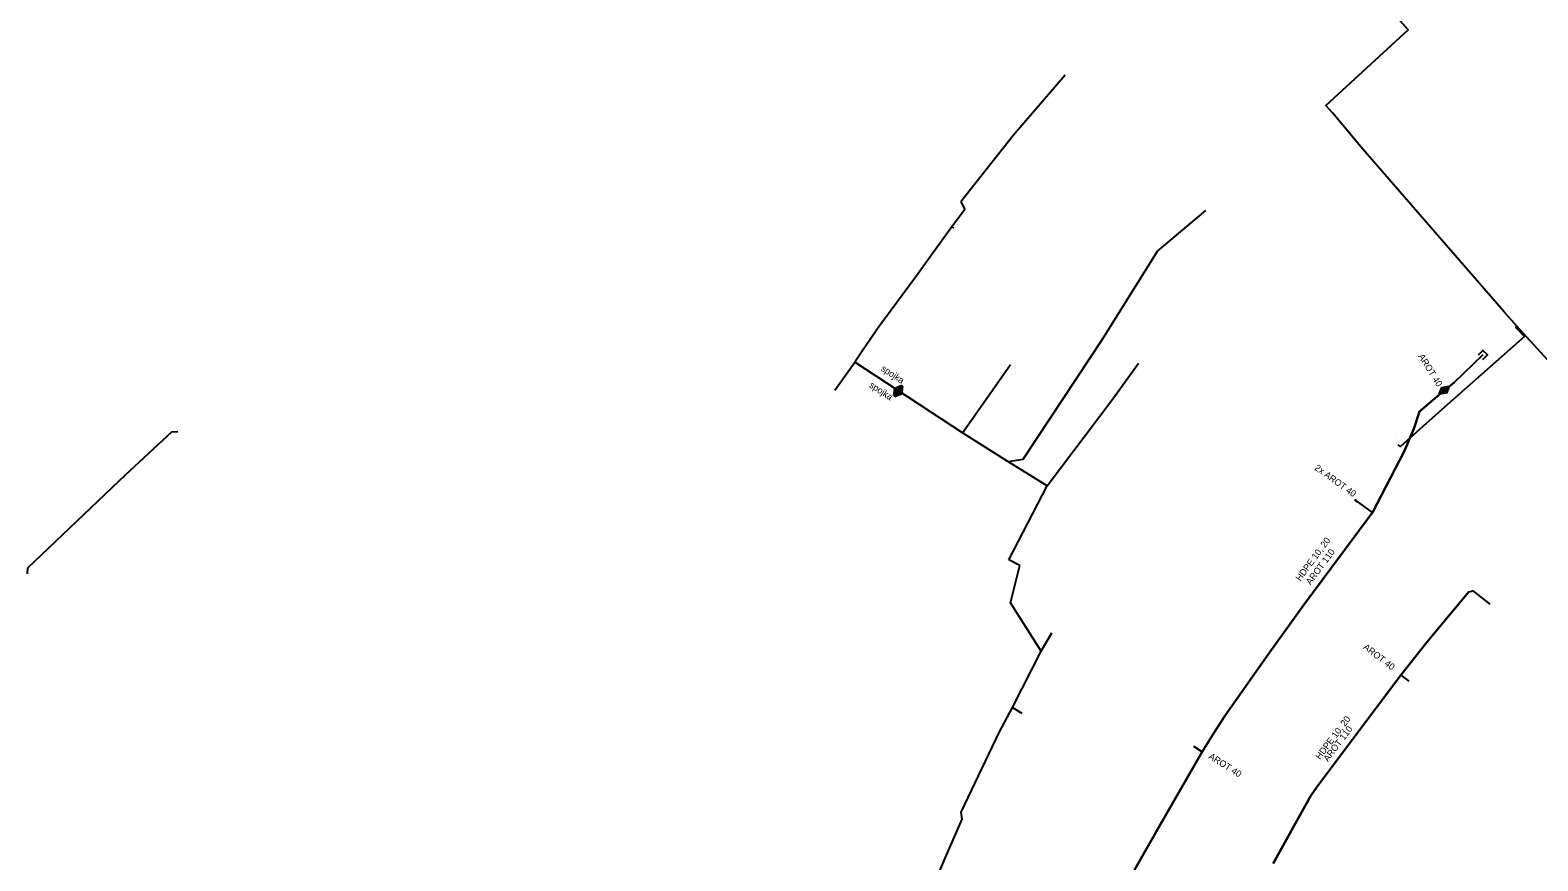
# Model space of a CAD drawing. Extents: x -651943 to -618711, y -1138561 to -1100552.
# Drawn here: x -641970.1 to -641798.2, y -1114834.6 to -1114739.9 of the extents above; entities that cross this region are included whole.
import ezdxf

# ---------------------------------------------------------------- set-up
doc = ezdxf.new("R2010")
doc.units = 0
for name, color, linetype in [('KT optika', 7, 'Continuous'), ('KT trasa', 7, 'Continuous'), ('KT zařízení', 7, 'Continuous'), ('SATT stanice', 7, 'Continuous')]:
    doc.layers.add(name, color=color, linetype=linetype)

# ---------------------------------------------------------------- blocks, each defined once
blk = doc.blocks.new('POINT_DISPLAY')
blk.add_line((0, 0), (0, 0))
blk = doc.blocks.new('TVSPO_1')
at = {"layer": 'KT zařízení'}
for p, q in [((-0.074, 0.002), (0, 0.044)), ((-0.001, -0.041), (-0.074, 0.002)), ((-0.035, 0), (0, 0.02)), ((0.073, 0.001), (-0.001, -0.041)), ((0, 0.044), (0.073, 0.001)), ((0, 0.02), (0.035, 0)), ((0.035, 0), (0, -0.02)), ((0, -0.02), (-0.035, 0))]:
    blk.add_line(p, q, dxfattribs=at)
blk = doc.blocks.new('KKK_27')
at = {"layer": 'KT trasa'}
blk.add_lwpolyline([(-0.075, -0.075), (0.075, -0.075), (0.075, 0.075), (-0.075, 0.075)], dxfattribs=at)
blk = doc.blocks.new('KKK_31')
at = {"layer": 'KT optika'}
blk.add_lwpolyline([(-0.075, -0.075), (0.075, -0.075), (0.075, 0.075), (-0.075, 0.075)], dxfattribs=at)

msp = doc.modelspace()

# ---------------------------------------------------------------- linework, layer by layer
at = {"layer": 'KT optika'}
for p, q in [((-641808.85, -1114780.95), (-641808.99, -1114780.72)), ((-641818.84, -1114793.55), (-641819.03, -1114793.41)), ((-641818.91, -1114793.65), (-641818.84, -1114793.55)), ((-641817.03, -1114794.85), (-641818.84, -1114793.55)), ((-641813.79, -1114813.4), (-641812.89, -1114814.09)), ((-641837.41, -1114821.54), (-641837.33, -1114821.59)), ((-641837.33, -1114821.59), (-641836.45, -1114822.15))]:
    msp.add_line(p, q, dxfattribs=at)
for points in [[(-641796.63, -1114777.93), (-641800.59, -1114773.57), (-641802.06, -1114771.97), (-641809.86, -1114762.94), (-641818.11, -1114753.46), (-641821.58, -1114749.31), (-641822.33, -1114748.47), (-641812.95, -1114739.85), (-641816.34, -1114735.99), (-641823.8, -1114727.42), (-641824.69, -1114726.42), (-641825.5, -1114725.45), (-641832.2, -1114717.75), (-641840.13, -1114708.79), (-641847.69, -1114699.65), (-641848.02, -1114699.19), (-641849.96, -1114696.79), (-641852.77, -1114693.21), (-641855, -1114690.55), (-641855.59, -1114689.77), (-641854.71, -1114689.02), (-641847.97, -1114684.97)], [(-641804.44, -1114776.91), (-641807.75, -1114780.07)], [(-641808.85, -1114780.95), (-641811.68, -1114783.36), (-641812.32, -1114785.34), (-641813.41, -1114787.91), (-641817.03, -1114794.85)], [(-641807.75, -1114780.07), (-641808.85, -1114780.95)], [(-641817.03, -1114794.85), (-641817.61, -1114795.64), (-641824.86, -1114805.4), (-641828.84, -1114810.94), (-641833.83, -1114818.02), (-641834.9, -1114819.65), (-641836.45, -1114822.15)], [(-641813.79, -1114813.4), (-641810.96, -1114809.8), (-641810.05, -1114808.72), (-641806.05, -1114803.92), (-641805.6, -1114803.79), (-641803.65, -1114805.32)], [(-641828.35, -1114834.88), (-641824.12, -1114827.29), (-641823.41, -1114826.23), (-641816.55, -1114817.11), (-641813.79, -1114813.4)], [(-641836.45, -1114822.15), (-641841.38, -1114830.74), (-641846.65, -1114839.92)]]:
    msp.add_lwpolyline(points, dxfattribs=at)
at = {"layer": 'KT trasa'}
for p, q in [((-641852.08, -1114745), (-641857.96, -1114751.86)), ((-641857.96, -1114751.86), (-641863.98, -1114759.45)), ((-641863.52, -1114760.34), (-641865.01, -1114762.3)), ((-641863.98, -1114759.45), (-641863.52, -1114760.34)), ((-641865.01, -1114762.3), (-641869.21, -1114768.15)), ((-641865.01, -1114762.3), (-641864.82, -1114762.45)), ((-641869.21, -1114768.15), (-641873.34, -1114773.69)), ((-641873.34, -1114773.69), (-641875.32, -1114776.58)), ((-641796.63, -1114777.93), (-641800.59, -1114773.57)), ((-641878.34, -1114780.92), (-641876.07, -1114777.73)), ((-641875.32, -1114776.58), (-641876.07, -1114777.73)), ((-641863.77, -1114785.8), (-641876.07, -1114777.73)), ((-641863.77, -1114785.8), (-641858.32, -1114777.99)), ((-641846.63, -1114781.91), (-641843.7, -1114777.85)), ((-641808.85, -1114780.95), (-641808.99, -1114780.72)), ((-641854.12, -1114791.81), (-641846.63, -1114781.91)), ((-641858.62, -1114789.07), (-641863.77, -1114785.8)), ((-641854.12, -1114791.81), (-641858.62, -1114789.07)), ((-641858.5, -1114800.26), (-641854.12, -1114791.81)), ((-641818.84, -1114793.55), (-641819.03, -1114793.41)), ((-641818.91, -1114793.65), (-641818.84, -1114793.55)), ((-641817.03, -1114794.85), (-641818.84, -1114793.55)), ((-641857.23, -1114800.89), (-641858.5, -1114800.26)), ((-641858.33, -1114805.15), (-641857.23, -1114800.89)), ((-641854.81, -1114810.66), (-641858.33, -1114805.15)), ((-641854.81, -1114810.66), (-641853.58, -1114808.6)), ((-641858.09, -1114817.08), (-641854.81, -1114810.66)), ((-641813.79, -1114813.4), (-641812.89, -1114814.09)), ((-641859.62, -1114819.95), (-641858.09, -1114817.08)), ((-641858.09, -1114817.08), (-641857.01, -1114817.72)), ((-641863.95, -1114829.02), (-641859.62, -1114819.95)), ((-641837.41, -1114821.54), (-641837.33, -1114821.59)), ((-641837.33, -1114821.59), (-641836.45, -1114822.15)), ((-641863.81, -1114829.83), (-641863.95, -1114829.02)), ((-641865.76, -1114834.26), (-641863.81, -1114829.83)), ((-641867.8, -1114839.02), (-641865.76, -1114834.26))]:
    msp.add_line(p, q, dxfattribs=at)
for points in [[(-641818.11, -1114753.46), (-641821.58, -1114749.31), (-641822.33, -1114748.47), (-641812.95, -1114739.85), (-641816.34, -1114735.99), (-641823.8, -1114727.42), (-641824.69, -1114726.42)], [(-641800.59, -1114773.57), (-641802.06, -1114771.97), (-641809.86, -1114762.94), (-641818.11, -1114753.46)], [(-641858.62, -1114789.07), (-641856.88, -1114788.78), (-641847.81, -1114775.1), (-641841.56, -1114765.07), (-641836.02, -1114760.43)], [(-641800.59, -1114773.57), (-641800.67, -1114773.77), (-641799.7, -1114774.82), (-641809.48, -1114783.46), (-641813.83, -1114787.36), (-641814.1, -1114787.17)], [(-641804.44, -1114776.91), (-641807.75, -1114780.07)], [(-641808.85, -1114780.95), (-641811.68, -1114783.36), (-641812.32, -1114785.34), (-641813.41, -1114787.91), (-641817.03, -1114794.85)], [(-641807.75, -1114780.07), (-641808.85, -1114780.95)], [(-641970.44, -1114801.85), (-641970.4, -1114801.18), (-641959.22, -1114790.52), (-641953.96, -1114785.66), (-641953.27, -1114785.64)], [(-641817.03, -1114794.85), (-641817.61, -1114795.64), (-641824.86, -1114805.4), (-641828.84, -1114810.94), (-641833.83, -1114818.02), (-641834.9, -1114819.65), (-641836.45, -1114822.15)], [(-641813.79, -1114813.4), (-641810.96, -1114809.8), (-641810.05, -1114808.72), (-641806.05, -1114803.92), (-641805.6, -1114803.79), (-641803.65, -1114805.32)], [(-641828.35, -1114834.88), (-641824.12, -1114827.29), (-641823.41, -1114826.23), (-641816.55, -1114817.11), (-641813.79, -1114813.4)], [(-641836.45, -1114822.15), (-641841.38, -1114830.74), (-641846.65, -1114839.92)]]:
    msp.add_lwpolyline(points, dxfattribs=at)
at = {"layer": 'KT zařízení'}
for p, q in [((-641807.75, -1114780.07), (-641804.44, -1114776.91)), ((-641808.85, -1114780.95), (-641808.99, -1114780.72)), ((-641812.32, -1114785.34), (-641811.68, -1114783.36)), ((-641813.41, -1114787.91), (-641812.32, -1114785.34)), ((-641817.03, -1114794.85), (-641813.41, -1114787.91)), ((-641818.84, -1114793.55), (-641819.03, -1114793.41)), ((-641818.84, -1114793.55), (-641818.91, -1114793.65)), ((-641817.03, -1114794.85), (-641818.84, -1114793.55)), ((-641817.61, -1114795.64), (-641817.03, -1114794.85)), ((-641824.86, -1114805.4), (-641817.61, -1114795.64)), ((-641806.05, -1114803.92), (-641810.05, -1114808.72)), ((-641828.84, -1114810.94), (-641824.86, -1114805.4)), ((-641810.05, -1114808.72), (-641810.96, -1114809.8)), ((-641810.96, -1114809.8), (-641813.79, -1114813.4)), ((-641833.83, -1114818.02), (-641828.84, -1114810.94)), ((-641813.79, -1114813.4), (-641816.55, -1114817.11)), ((-641813.79, -1114813.4), (-641812.89, -1114814.09)), ((-641816.55, -1114817.11), (-641823.41, -1114826.23)), ((-641834.9, -1114819.65), (-641833.83, -1114818.02)), ((-641836.45, -1114822.15), (-641834.9, -1114819.65)), ((-641841.38, -1114830.74), (-641836.45, -1114822.15)), ((-641836.45, -1114822.15), (-641837.41, -1114821.54)), ((-641823.41, -1114826.23), (-641824.12, -1114827.29)), ((-641824.12, -1114827.29), (-641828.35, -1114834.88)), ((-641846.65, -1114839.92), (-641841.38, -1114830.74))]:
    msp.add_line(p, q, dxfattribs=at)
for points in [[(-641811.68, -1114783.36), (-641808.85, -1114780.95)], [(-641808.85, -1114780.95), (-641807.75, -1114780.07)]]:
    msp.add_lwpolyline(points, dxfattribs=at)

# ---------------------------------------------------------------- block references
at = {"layer": 'KT optika', "xscale": 4.9999866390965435, "yscale": 4.999986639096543, "rotation": 46.16448925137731}
msp.add_blockref('KKK_31', (-641804.44, -1114776.91), dxfattribs=at)
at = {"layer": 'KT trasa', "xscale": 4.9999866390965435, "yscale": 4.999986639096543, "rotation": 46.16448925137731}
msp.add_blockref('KKK_27', (-641804.44, -1114776.91), dxfattribs=at)
at = {"layer": 'KT zařízení'}
for p, xscale, yscale, rotation in [((-641871.17, -1114780.94), 10.000016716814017, 10.00001671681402, -126.9285020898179), ((-641871.08, -1114781.1), 10.000016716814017, 10.00001671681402, -126.9285020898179), ((-641808.85, -1114780.94), 9.99999681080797, 9.99999681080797, 39.425187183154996)]:
    msp.add_blockref('TVSPO_1', p, dxfattribs=dict(at, xscale=xscale, yscale=yscale, rotation=rotation))
at = {"layer": 'SATT stanice'}
msp.add_blockref('POINT_DISPLAY', (-641814.33, -1114786.47), dxfattribs=at)

# ---------------------------------------------------------------- texts
at = {"layer": 'KT zařízení'}
for s, rotation, p in [('AROT 40', 301.8274, (-641811.84, -1114777.06)), ('spojka', 326.7078, (-641873.16, -1114778.63)), ('spojka', 326.7078, (-641874.48, -1114780.52)), ('2x AROT 40', 324.277, (-641823.7, -1114789.93)), ('HDPE 10, 20', 53.394, (-641825.26, -1114802.75)), ('AROT 110', 53.394, (-641824.09, -1114803.17)), ('AROT 40', 322.4623, (-641818.15, -1114810.34)), ('HDPE 10, 20', 53.0498, (-641823.01, -1114823.09)), ('AROT 110', 53.0498, (-641822.1, -1114823.33)), ('AROT 40', 327.5288, (-641835.79, -1114822.85))]:
    msp.add_text(s, height=0.75, rotation=rotation, dxfattribs=at).set_placement(p)

doc.saveas('drawing.dxf')
